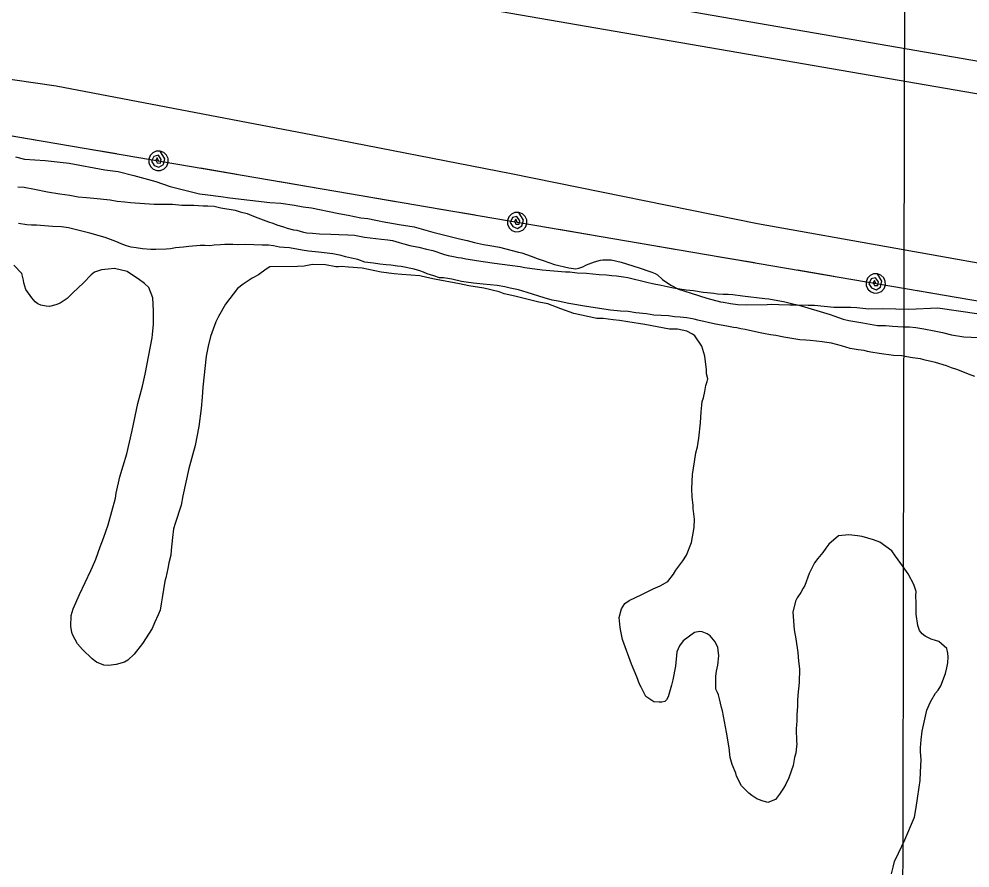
# Model space of a CAD drawing. Extents: x 3187622 to 3225504, y 800805 to 826213.
# Drawn here: x 3206698 to 3207571, y 807570 to 808349 of the extents above; entities that cross this region are included whole.
import ezdxf

# ---------------------------------------------------------------- set-up
doc = ezdxf.new("R2010")
doc.units = 0
for name, color, linetype in [('V-GRID-MAJR', 7, 'Continuous'), ('V-LEVE-TOET', 7, 'Continuous'), ('V-SITE-VEGE', 7, 'Continuous'), ('V-SURV-LINE', 7, 'Continuous'), ('V-TOPO-SHOR', 7, 'Continuous'), ('V-UTIL-LINE', 7, 'Continuous')]:
    doc.layers.add(name, color=color, linetype=linetype)

msp = doc.modelspace()

# ---------------------------------------------------------------- linework, layer by layer
at = {"layer": 'V-GRID-MAJR'}
msp.add_spline([(3207506.69, 806215.48), (3207519.03, 812274.22), (3207531.37, 818336.43), (3207543.72, 824398.67), (3207543.72, 824402.09)], degree=3, dxfattribs=at)
at = {"layer": 'V-LEVE-TOET'}
msp.add_lwpolyline([(3205710.24, 808447.36), (3205899.2, 808420.92), (3206079.58, 808391.01), (3206347.51, 808349.1), (3206544.43, 808315.14), (3206732.03, 808287.82), (3206967.84, 808242.78), (3207149.94, 808207.23), (3207375.86, 808161.43), (3207630.05, 808116.12), (3207894.87, 808076.72), (3208125.4, 808039.37), (3208371.1, 807995.98)], dxfattribs=at)
at = {"layer": 'V-SITE-VEGE'}
for points in [[(3206694.75, 808222.73), (3206703.06, 808220.6), (3206721.98, 808219.32), (3206744.17, 808216.73), (3206776.92, 808210.72), (3206789.01, 808209.03), (3206803.36, 808205.55), (3206823.74, 808199.96), (3206836.81, 808195.48), (3206859.96, 808189.59), (3206863.73, 808188.78), (3206871.55, 808187.66), (3206883.4, 808186.23), (3206891.72, 808185.11), (3206928.27, 808180.8), (3206938.37, 808180.16), (3206950.97, 808178.21), (3206959.03, 808176.83), (3206966.59, 808175.72), (3206990.26, 808170.84), (3206995.04, 808170.01), (3207000.33, 808168.93), (3207011.92, 808166.74), (3207018.22, 808165.9), (3207025.53, 808164.53), (3207028.55, 808163.98), (3207031.57, 808163.18), (3207047.19, 808160.44), (3207060.79, 808158.23)], [(3207060.79, 808158.23), (3207077.9, 808153.44), (3207102.31, 808147.29), (3207109.61, 808145.67), (3207116.16, 808144.06), (3207124.46, 808142.18), (3207130.26, 808141.08), (3207139.08, 808139.7), (3207156.69, 808135.16), (3207159.71, 808134.35), (3207168.25, 808131.46), (3207173.78, 808129.36), (3207179.31, 808127.51), (3207189.61, 808123.83), (3207202.95, 808120.61), (3207209.26, 808119.77), (3207212.04, 808120.48), (3207215.6, 808121.7), (3207218.9, 808123.42), (3207226.27, 808126.34), (3207231.84, 808127.78), (3207233.87, 808128.01), (3207241.69, 808127.9), (3207250.76, 808126), (3207267.35, 808120.71), (3207269.36, 808119.93), (3207275.4, 808118.08), (3207278.92, 808116.76), (3207282.18, 808115.46), (3207284.18, 808114.17), (3207288.92, 808110.06), (3207296.42, 808104.65), (3207303.44, 808101.01), (3207315.26, 808097.56), (3207329.59, 808092.82), (3207341.92, 808089.36), (3207344.94, 808089.07), (3207351.24, 808087.96), (3207357.8, 808087.11), (3207365.87, 808086.75), (3207384.82, 808086.99), (3207388.61, 808087.19), (3207395.68, 808087.09), (3207405.78, 808086.69), (3207412.85, 808086.84), (3207422.44, 808086.46), (3207428.25, 808086.37), (3207446.15, 808084.61), (3207456, 808084.47), (3207461.56, 808084.64), (3207467.11, 808084.31), (3207478.2, 808082.89), (3207491.08, 808083.22), (3207514.82, 808082.88), (3207541.61, 808084.02), (3207579.41, 808078.44)], [(3206866.79, 808011.2), (3206866.15, 808001.86), (3206865.25, 807991.53), (3206863.24, 807974.89), (3206859.72, 807957.51), (3206854.11, 807936.37), (3206848.46, 807911.45), (3206846.82, 807902.89), (3206841.28, 807886.04), (3206839.95, 807881.01), (3206838.83, 807873.2), (3206837.9, 807861.34), (3206837.33, 807856.81), (3206835.72, 807849.76), (3206834.64, 807844.47), (3206832.75, 807836.16), (3206831.95, 807832.89), (3206829.46, 807817.52), (3206828.62, 807811.98), (3206827.79, 807806.43), (3206825.7, 807801.92), (3206822.57, 807794.63), (3206820.23, 807789.62), (3206811.44, 807775.6), (3206803.73, 807765.86), (3206797.84, 807760.38), (3206794.79, 807758.66), (3206787.18, 807756.49), (3206780.35, 807755.58), (3206775.81, 807755.9), (3206769.28, 807758.51), (3206765.28, 807761.6), (3206756.31, 807770.31), (3206751.84, 807775.43), (3206747.4, 807783.32), (3206746.68, 807785.85), (3206745.75, 807791.68), (3206745.89, 807801.52), (3206747.75, 807807.56), (3206753.74, 807820.61), (3206763.9, 807842.69), (3206765.46, 807846.2), (3206768.59, 807853.23), (3206772.54, 807864.54), (3206775.68, 807872.32), (3206779.9, 807884.64), (3206786.55, 807909.04), (3206787.38, 807913.83), (3206790.62, 807928.68), (3206793.54, 807938.99), (3206796.98, 807949.81), (3206802.08, 807971.2), (3206807.23, 807996.13), (3206811.49, 808011.98), (3206813.92, 808023.06), (3206820.2, 808056.56), (3206820.75, 808059.58), (3206821.64, 808068.91), (3206821.47, 808074.98), (3206821.56, 808081.29), (3206820.97, 808093.17), (3206817.31, 808102.56), (3206813.33, 808106.41), (3206807.58, 808110.53), (3206803.07, 808113.37), (3206797.31, 808117.24), (3206785.74, 808119.93), (3206779.92, 808119.5), (3206773.85, 808118.83), (3206767.5, 808116.65), (3206764.19, 808114.17), (3206757.27, 808106.94), (3206747.54, 808097.74), (3206742.16, 808092.51), (3206735.79, 808088.31), (3206731.98, 808086.59), (3206726.15, 808085.16), (3206723.12, 808085.45), (3206718.08, 808086.28), (3206715.33, 808087.58), (3206712.83, 808089.39), (3206709.85, 808093.22), (3206704.4, 808100.87), (3206702.47, 808106.96), (3206702.25, 808109.49), (3206701.52, 808111.77), (3206700.57, 808115.57), (3206693.35, 808123)], [(3207292.58, 807724.11), (3207291.04, 807722.37), (3207288.25, 807721.9), (3207285.72, 807721.94), (3207280.93, 807722.26), (3207273.42, 807726.91), (3207269.25, 807735.56), (3207267.77, 807738.35), (3207265.09, 807745.21), (3207260.2, 807756.64), (3207252.19, 807779.49), (3207250.53, 807787.08), (3207250.07, 807790.38), (3207248.94, 807799.48), (3207251.07, 807807.53), (3207254.17, 807812.29), (3207258.25, 807815.26), (3207269.69, 807820.66), (3207276.05, 807823.85), (3207280.37, 807825.81), (3207286.73, 807828.75), (3207293.6, 807832.69), (3207299, 807839.44), (3207301.07, 807842.94), (3207303.9, 807846.69), (3207307.5, 807851.69), (3207310.86, 807856.7), (3207315.32, 807868.5), (3207317.78, 807882.36), (3207318.15, 807889.93), (3207317.02, 807899.8), (3207316.81, 807902.58), (3207316.16, 807910.41), (3207315.76, 807917.74), (3207316.45, 807930.87), (3207318.13, 807942.46), (3207319.51, 807950.77), (3207320.85, 807956.31), (3207322.23, 807964.37), (3207323.69, 807978.49), (3207324.33, 807988.59), (3207324.93, 807994.64), (3207325.22, 807997.92), (3207326.29, 808001.44), (3207327.63, 808007.23), (3207328.46, 808012.78), (3207329.78, 808016.29), (3207330.32, 808018.81), (3207329.12, 808023.37), (3207329.17, 808027.16), (3207327.58, 808039.56), (3207324.93, 808048.69), (3207318.5, 808058.37), (3207316.25, 808059.92), (3207310.98, 808062.52), (3207302.42, 808064.41), (3207295.35, 808064.51), (3207272.68, 808068.61), (3207257.06, 808071.11), (3207249.25, 808072.23), (3207243.45, 808073.07), (3207234.37, 808074.21), (3207228.56, 808074.29), (3207207.42, 808078.88), (3207195.61, 808083.09), (3207183.54, 808087.55), (3207175.23, 808089.18), (3207153.34, 808094.54), (3207143.52, 808096.95), (3207138.75, 808098.79), (3207124.65, 808102.02), (3207111.05, 808104.23), (3207102.49, 808106.12), (3207079.56, 808110.23), (3207072.52, 808111.84), (3207065.97, 808113.2), (3207049.57, 808114.69), (3207042.51, 808115.05), (3207030.66, 808116.73), (3207013.03, 808120.26), (3207000.68, 808121.44), (3206994.11, 808121.79), (3206991.33, 808121.58), (3206989.06, 808121.61), (3206979.49, 808123.51), (3206967.37, 808123.68), (3206959.77, 808122.27), (3206953.71, 808121.85), (3206928.45, 808121.7), (3206924.89, 808119.48), (3206917.99, 808114.28), (3206912.14, 808111.08), (3206903.73, 808105.64), (3206898.62, 808101.67), (3206887.56, 808087.18), (3206881.08, 808075.9), (3206878.74, 808071.14), (3206873.75, 808057.57), (3206871.61, 808048.76), (3206869.96, 808039.44), (3206866.79, 808011.2)], [(3207550.65, 807757.85), (3207550.98, 807763.4), (3207550.77, 807766.69), (3207549.83, 807771.25), (3207542.59, 807777.67), (3207539.32, 807778.47), (3207535.55, 807779.79), (3207530.03, 807782.39), (3207527.03, 807784.7), (3207524.8, 807787.77), (3207523.1, 807792.34), (3207521.73, 807802.71), (3207521.55, 807807.76), (3207521.62, 807812.81), (3207521.46, 807819.38), (3207521.52, 807823.42), (3207519.59, 807830.02), (3207514.17, 807839.69), (3207507.49, 807849.12), (3207502.78, 807856.01), (3207499.32, 807860.86), (3207488.32, 807868.84), (3207482.54, 807870.94), (3207472.23, 807873.87), (3207467.69, 807874.69), (3207459.87, 807875.56), (3207450.26, 807874.43), (3207441.57, 807866.97), (3207438.74, 807863.23), (3207435.9, 807859.23), (3207431.28, 807853.73), (3207428.45, 807849.73), (3207423.51, 807839.96), (3207419.31, 807828.9), (3207418.02, 807826.65), (3207415.69, 807822.64), (3207412.34, 807817.64), (3207410.78, 807814.63), (3207408.37, 807804.56), (3207409.65, 807788.38), (3207411.05, 807780.03), (3207412.89, 807767.37), (3207413.79, 807759.53), (3207414.45, 807752.45), (3207414.27, 807739.83), (3207413.1, 807728.22), (3207412.77, 807723.18), (3207412.7, 807718.13), (3207412.09, 807710.31), (3207412.01, 807704.75), (3207411.65, 807697.44), (3207411.74, 807685.56), (3207411.96, 807683.54), (3207411.39, 807678.5), (3207411.08, 807674.96), (3207410.02, 807670.94), (3207408.65, 807663.64), (3207404.7, 807652.33), (3207402.1, 807646.56), (3207399.77, 807642.8), (3207396.16, 807637.29), (3207392.55, 807632.55), (3207385.44, 807629.62), (3207380.41, 807631.2), (3207375.39, 807633.04), (3207370.89, 807636.14), (3207368.14, 807638.19), (3207361.42, 807645.11), (3207356.74, 807654.01), (3207356.02, 807656.55), (3207352.85, 807664.67), (3207350.92, 807671.02), (3207350.04, 807679.87), (3207347.46, 807694.3), (3207343.95, 807713.79), (3207342.98, 807716.84), (3207341.07, 807724.95), (3207340.12, 807728.5), (3207339.14, 807730.78), (3207337.66, 807733.83), (3207337.83, 807745.7), (3207338.4, 807750.24), (3207339.49, 807755.78), (3207340.37, 807764.35), (3207339.94, 807769.66), (3207339.47, 807772.2), (3207338.49, 807774.48), (3207337.27, 807777.28), (3207332.54, 807782.65), (3207329.79, 807784.71), (3207325.27, 807786.54), (3207323.01, 807786.82), (3207318.19, 807785.88), (3207307.73, 807778.2), (3207304.39, 807773.7), (3207302.03, 807768.18), (3207300.58, 807754.81), (3207298.39, 807742.47), (3207297.06, 807737.44), (3207293.88, 807726.87), (3207292.58, 807724.11)], [(3207498.92, 807564.12), (3207500.53, 807570.41), (3207501.86, 807575.45), (3207505.5, 807583.22), (3207511.23, 807595.52), (3207520.11, 807616.1), (3207521.75, 807625.17), (3207522.88, 807633.23), (3207524.54, 807643.82), (3207525.39, 807649.87), (3207525.5, 807657.69), (3207526.16, 807669.05), (3207525.5, 807676.13), (3207525.56, 807679.92), (3207526.16, 807687.23), (3207527.29, 807695.05), (3207531.35, 807714.43), (3207534.74, 807722.22), (3207539.39, 807729.98), (3207541.71, 807732.98), (3207544.29, 807736.98), (3207548.49, 807748.29), (3207549.83, 807753.32), (3207550.65, 807757.85)]]:
    msp.add_lwpolyline(points, dxfattribs=at)
at = {"layer": 'V-SURV-LINE'}
for points in [[(3205689.54, 808637.06), (3208411.89, 808166.71)], [(3208406.78, 808137.15), (3205684.44, 808607.5)]]:
    msp.add_lwpolyline(points, dxfattribs=at)
at = {"layer": 'V-TOPO-SHOR'}
for points in [[(3206697.01, 808195.05), (3206702.73, 808194.65), (3206712.25, 808192.92), (3206724.31, 808190.53), (3206735.43, 808188.78), (3206744.63, 808187.38), (3206752.25, 808185.99), (3206759.88, 808185.25), (3206766.87, 808184.52), (3206781.8, 808183.03), (3206788.15, 808181.99), (3206795.14, 808181.25), (3206800.54, 808180.54), (3206809.13, 808180.1), (3206822.16, 808179.28), (3206826.61, 808179.22), (3206830.43, 808179.16), (3206834.89, 808179.1), (3206839.02, 808179.04), (3206847.6, 808178.29), (3206853.96, 808178.2), (3206858.42, 808178.13), (3206867, 808177.7), (3206871.46, 808177.63), (3206877.18, 808177.23), (3206883.21, 808175.88), (3206896.54, 808173.78), (3206900.97, 808172.12), (3206907.63, 808170.44), (3206911.75, 808168.79), (3206917.44, 808166.48), (3206927.25, 808162.85), (3206931.06, 808161.84), (3206934.85, 808160.19), (3206940.87, 808158.2), (3206944.35, 808157.19), (3206950.06, 808155.52), (3206953.23, 808155.16), (3206959.26, 808153.48), (3206962.43, 808152.8), (3206967.51, 808152.41), (3206973.87, 808152.01), (3206984.37, 808151.54), (3206991.69, 808151.44), (3206999.95, 808151), (3207005.99, 808150.6), (3207015.2, 808148.88), (3207025.68, 808147.78), (3207030.76, 808147.07), (3207036.8, 808146.34), (3207040.92, 808145.65), (3207046.95, 808143.98), (3207051.38, 808142.64), (3207056.77, 808141.29), (3207059.94, 808140.61), (3207065.02, 808139.58), (3207072, 808137.89), (3207078.02, 808136.54), (3207088.79, 808132.89), (3207091.96, 808131.88), (3207097.04, 808131.18), (3207101.16, 808130.17), (3207104.34, 808129.8), (3207108.15, 808129.11), (3207114.5, 808128.07), (3207117.99, 808127.38), (3207124.02, 808126.66), (3207134.5, 808124.92), (3207148.79, 808123.13), (3207158, 808122.05), (3207162.45, 808121.03), (3207178.33, 808118.9), (3207189.13, 808117.79), (3207199.62, 808117), (3207203.75, 808116.94)], [(3207069.47, 808116.61), (3207065.99, 808117.93), (3207060.92, 808119.59), (3207048.86, 808121.99), (3207045.37, 808122.36), (3207039.33, 808123.08), (3207035.2, 808123.46), (3207029.17, 808124.18), (3207023.45, 808124.9), (3207015.51, 808125.96), (3207009.18, 808128.28), (3207003.15, 808129.64), (3206997.76, 808130.67), (3206993.96, 808131.99), (3206986.03, 808133.7), (3206973, 808135.15), (3206966.96, 808135.56), (3206963.78, 808135.92), (3206958.07, 808136.96), (3206946.33, 808139.03), (3206941.56, 808139.42), (3206937.11, 808139.8), (3206931.71, 808140.83), (3206926.95, 808141.53), (3206921.23, 808141.61), (3206913.59, 808141.72), (3206905.96, 808142.15), (3206898.32, 808141.93), (3206894.5, 808141.99), (3206886.87, 808142.1), (3206883.04, 808141.83), (3206877.31, 808141.59), (3206873.17, 808141.01), (3206868.71, 808141.08), (3206864.26, 808141.14), (3206854.07, 808140.33), (3206848.97, 808139.77), (3206841.64, 808138.91), (3206837.17, 808138.02), (3206833.03, 808137.76), (3206823.8, 808137.58), (3206819.03, 808137.64), (3206811.4, 808138.07), (3206805.68, 808139.1), (3206800.92, 808139.81), (3206796.8, 808140.82), (3206791.73, 808142.8), (3206786.99, 808144.78), (3206777.18, 808148.41), (3206763.23, 808152.43), (3206753.41, 808155.11), (3206743.58, 808157.48), (3206737.22, 808158.21), (3206728.96, 808158.64), (3206714.02, 808159.81), (3206709.56, 808159.87), (3206705.11, 808160.25), (3206697.49, 808161.31)], [(3207575.65, 808021.02), (3207569.63, 808023.01), (3207562.98, 808025.65), (3207558.87, 808027.3), (3207554.12, 808028.96), (3207549.37, 808030.61), (3207539.55, 808033.62), (3207530.04, 808035.98), (3207525.6, 808037), (3207518.29, 808038.05), (3207513.22, 808039.08), (3207508.45, 808039.78), (3207500.82, 808040.21), (3207487.8, 808041.98), (3207480.18, 808043.36), (3207477.01, 808043.73), (3207473.84, 808044.72), (3207468.44, 808045.44), (3207461.14, 808046.5), (3207457.02, 808047.83), (3207453.22, 808049.15), (3207448.46, 808050.18), (3207444.02, 808051.51), (3207435.45, 808052.59), (3207430.05, 808053.3), (3207424.33, 808054.02), (3207420.52, 808054.39), (3207414.79, 808054.47), (3207400.19, 808056.9), (3207392.89, 808058.59), (3207387.81, 808059.3), (3207381.46, 808060.35), (3207377.02, 808061.36), (3207364.65, 808064.08), (3207360.85, 808064.77), (3207357.04, 808065.46), (3207353.86, 808065.83), (3207347.83, 808067.19), (3207337.36, 808068.93), (3207321.18, 808072.65), (3207318.01, 808073.65), (3207311.03, 808074.7), (3207304.99, 808075.43), (3207299.91, 808075.81), (3207294.19, 808076.53), (3207280.84, 808077.36), (3207274.17, 808078.41), (3207264.32, 808079.5), (3207257.33, 808080.55), (3207250.34, 808080.97), (3207241.12, 808081.73), (3207218.9, 808085.23), (3207202.71, 808088), (3207192.87, 808090.05), (3207187.48, 808091.08), (3207180.19, 808093.09), (3207164.67, 808098.09), (3207156.75, 808100.43), (3207148.81, 808102.13), (3207144.06, 808103.15), (3207137.07, 808104.52), (3207124.04, 808105.66), (3207115.15, 808106.74), (3207108.48, 808107.47), (3207104.35, 808108.16), (3207095.47, 808110.2), (3207091.66, 808110.89), (3207087.85, 808111.58), (3207084.04, 808111.63), (3207078.97, 808113.3), (3207072.63, 808115.29), (3207069.47, 808116.61)], [(3207203.75, 808116.94), (3207210.43, 808116.21), (3207219.01, 808115.78), (3207230.77, 808114.65), (3207237.45, 808114.24), (3207242.21, 808113.54), (3207246.66, 808113.48), (3207253.01, 808112.43), (3207256.82, 808111.74), (3207274.26, 808107.68), (3207279.65, 808106.33), (3207287.58, 808104.63), (3207292.98, 808103.59), (3207299, 808102.24), (3207310.44, 808100.49), (3207317.11, 808099.76), (3207326, 808098.36), (3207329.81, 808097.99), (3207335.85, 808097.58), (3207339.34, 808096.9), (3207344.43, 808096.51), (3207349.2, 808096.44), (3207353.33, 808096.06), (3207362.22, 808094.98), (3207382.87, 808092.46), (3207386.37, 808092.1), (3207394.62, 808090.71), (3207400.02, 808089.68), (3207408.58, 808087.65), (3207413.97, 808086.3), (3207422.21, 808083.96), (3207433.62, 808080.61), (3207442.81, 808077.94), (3207445.97, 808076.62), (3207454.52, 808073.64), (3207459.91, 808072.29), (3207472.61, 808070.2), (3207486.25, 808067.78), (3207493.57, 808067.68), (3207496.75, 808067.31), (3207499.93, 808067.27), (3207509.78, 808066.49), (3207515.51, 808066.41), (3207521.23, 808066.01), (3207528.85, 808064.63), (3207538.05, 808062.91), (3207545.98, 808061.21), (3207554.23, 808059.18), (3207565.34, 808057.44), (3207579.01, 808056.61)]]:
    msp.add_lwpolyline(points, dxfattribs=at)
at = {"layer": 'V-UTIL-LINE'}
for points in [[(3199923.05, 813594.49), (3200640.01, 812717.79), (3202006.06, 811098.72), (3203128.65, 810686.06), (3203334.13, 810414.07), (3203687.08, 810134.04), (3205008.03, 808523.12), (3206196.96, 808326.53), (3208534.47, 807926.94), (3209217.68, 808075.2), (3210991.35, 807487.65), (3211714.81, 807276.32), (3211555.07, 806654.47), (3211454.57, 806207.44)], [(3206681.21, 808243.75), (3206714.72, 808238.02)], [(3206754.15, 808231.28), (3206787.67, 808225.56)], [(3206826.11, 808218.98), (3206824.9, 808221.59), (3206823.73, 808219.57), (3206824.95, 808217.11), (3206827.88, 808216.94), (3206828.61, 808220.26), (3206825.99, 808224.15), (3206821.87, 808223.06), (3206819.8, 808218.65), (3206822.26, 808214.79), (3206826.4, 808213.1), (3206830.58, 808215.5), (3206831.83, 808220.86), (3206827.63, 808227.85), (3206824.12, 808227.76), (3206820.91, 808226.33), (3206818.49, 808223.78), (3206817.24, 808220.5), (3206817.33, 808216.99), (3206818.76, 808213.78), (3206821.31, 808211.36), (3206824.59, 808210.11), (3206828.1, 808210.2), (3206831.31, 808211.64), (3206833.73, 808214.19), (3206834.98, 808217.46), (3206834.89, 808220.97), (3206833.46, 808224.18), (3206830.91, 808226.6), (3206827.63, 808227.85)], [(3206864.55, 808212.41), (3206898.06, 808206.68)], [(3206937.49, 808199.94), (3206971.01, 808194.21)], [(3207010.43, 808187.47), (3207043.95, 808181.74)], [(3207083.38, 808175.01), (3207116.89, 808169.28)], [(3207155.33, 808162.7), (3207154.12, 808165.31), (3207152.95, 808163.29), (3207154.18, 808160.83), (3207157.1, 808160.66), (3207157.83, 808163.98), (3207155.21, 808167.87), (3207151.09, 808166.78), (3207149.03, 808162.37), (3207151.48, 808158.51), (3207155.62, 808156.82), (3207159.8, 808159.22), (3207161.05, 808164.58), (3207156.85, 808171.57), (3207153.34, 808171.48), (3207150.13, 808170.05), (3207147.72, 808167.5), (3207146.46, 808164.22), (3207146.56, 808160.71), (3207147.99, 808157.5), (3207150.54, 808155.08), (3207153.82, 808153.83), (3207157.33, 808153.92), (3207160.53, 808155.35), (3207162.95, 808157.91), (3207164.2, 808161.18), (3207164.11, 808164.69), (3207162.68, 808167.9), (3207160.13, 808170.32), (3207156.85, 808171.57)], [(3207193.77, 808156.13), (3207227.29, 808150.4)], [(3207266.72, 808143.66), (3207300.23, 808137.94)], [(3207339.66, 808131.2), (3207373.17, 808125.47)], [(3207412.6, 808118.73), (3207446.11, 808113)], [(3207484.56, 808106.42), (3207483.34, 808109.03), (3207482.18, 808107.01), (3207483.4, 808104.56), (3207486.32, 808104.38), (3207487.05, 808107.7), (3207484.44, 808111.59), (3207480.31, 808110.49), (3207478.25, 808106.09), (3207480.71, 808102.23), (3207484.84, 808100.54), (3207489.03, 808102.94), (3207490.27, 808108.3), (3207486.07, 808115.29), (3207482.56, 808115.2), (3207479.35, 808113.77), (3207476.94, 808111.22), (3207475.69, 808107.94), (3207475.78, 808104.43), (3207477.21, 808101.22), (3207479.76, 808098.81), (3207483.04, 808097.55), (3207486.55, 808097.64), (3207489.76, 808099.08), (3207492.17, 808101.62), (3207493.43, 808104.9), (3207493.33, 808108.41), (3207491.9, 808111.62), (3207489.35, 808114.04), (3207486.07, 808115.29)], [(3207523, 808099.85), (3207556.51, 808094.12)]]:
    msp.add_lwpolyline(points, dxfattribs=at)

doc.saveas('drawing.dxf')
